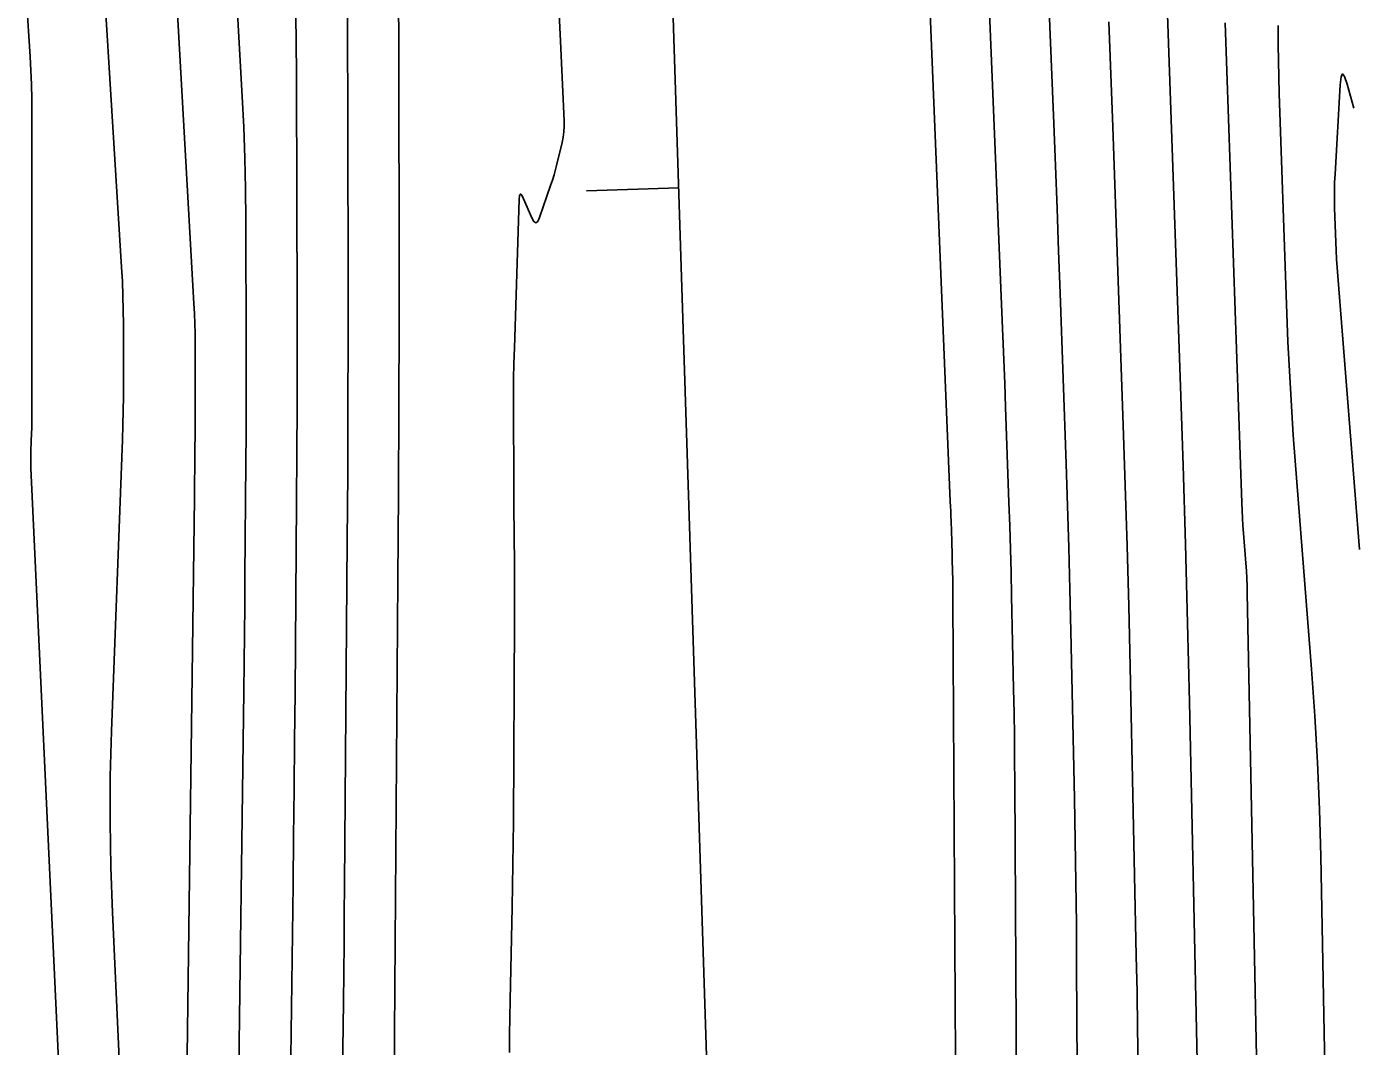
# Model space of a CAD drawing. Extents: x 1768942 to 1774819, y 723037 to 732099.
# Drawn here: x 1770775.1 to 1770861.7, y 724881.4 to 724947.7 of the extents above; entities that cross this region are included whole.
import ezdxf

# ---------------------------------------------------------------- set-up
doc = ezdxf.new("R2010")
doc.units = 0
doc.layers.add('R_Contours', color=7, linetype='Continuous')
doc.layers.add('R_Horz Alg', color=7, linetype='Continuous')

msp = doc.modelspace()

# ---------------------------------------------------------------- linework, layer by layer
at = {"layer": 'R_Contours'}
for points in [[(1770783.669, 724970.436), (1770785.962, 724929.672), (1770785.995, 724929.016), (1770786.018, 724928.359), (1770786.033, 724927.703), (1770786.039, 724927.046), (1770786.044, 724924.323), (1770786.045, 724923.713), (1770786.044, 724923.104), (1770786.041, 724922.495), (1770786.037, 724921.885), (1770786.018, 724919.448), (1770786.013, 724918.838), (1770786.007, 724918.229), (1770786, 724917.62), (1770785.993, 724917.01), (1770785.423, 724872.579)], [(1770788.841, 724876.73), (1770789.197, 724904.455), (1770789.219, 724906.315), (1770789.24, 724908.176), (1770789.258, 724910.037), (1770789.274, 724911.898), (1770789.333, 724919.341), (1770789.345, 724921.202), (1770789.353, 724923.063), (1770789.356, 724924.924), (1770789.354, 724926.784), (1770789.337, 724935.1), (1770789.319, 724937.106), (1770789.274, 724939.111), (1770789.202, 724941.116), (1770789.103, 724943.119), (1770787.535, 724970.997)], [(1770798.963, 724879.296), (1770799.218, 724911.709), (1770799.256, 724917.324), (1770799.279, 724922.939), (1770799.288, 724928.554), (1770799.284, 724934.17), (1770799.207, 724971.03)], [(1770779.511, 724960.425), (1770781.266, 724932.031), (1770781.316, 724931.097), (1770781.352, 724930.163), (1770781.374, 724929.228), (1770781.381, 724928.293), (1770781.381, 724924.552), (1770781.377, 724923.617), (1770781.364, 724922.682), (1770781.342, 724921.747), (1770781.312, 724920.812), (1770780.609, 724901.865), (1770780.531, 724898.921), (1770780.514, 724895.976), (1770780.558, 724893.032), (1770780.664, 724890.089), (1770781.391, 724874.425)], [(1770843.393, 724870.081), (1770843.306, 724886.617), (1770843.287, 724889.336), (1770843.256, 724892.055), (1770843.214, 724894.774), (1770843.161, 724897.493), (1770842.927, 724908.368), (1770842.864, 724911.087), (1770842.791, 724913.805), (1770842.71, 724916.523), (1770842.62, 724919.241), (1770842.232, 724930.334), (1770842.134, 724933.088), (1770842.032, 724935.843), (1770841.925, 724938.597), (1770841.814, 724941.351), (1770841.015, 724960.804)], [(1770833.358, 724959.111), (1770835.096, 724916.803), (1770835.109, 724916.481), (1770835.122, 724916.16), (1770835.134, 724915.839), (1770835.145, 724915.518), (1770835.19, 724914.225), (1770835.201, 724913.908), (1770835.21, 724913.591), (1770835.219, 724913.274), (1770835.226, 724912.957), (1770835.254, 724911.689), (1770835.26, 724911.372), (1770835.265, 724911.055), (1770835.268, 724910.738), (1770835.271, 724910.421), (1770835.446, 724876.9)], [(1770837.199, 724959.664), (1770838.455, 724929.077), (1770838.517, 724927.539), (1770838.577, 724926.002), (1770838.634, 724924.464), (1770838.689, 724922.926), (1770838.905, 724916.733), (1770838.956, 724915.216), (1770839.001, 724913.698), (1770839.041, 724912.18), (1770839.076, 724910.662), (1770839.207, 724904.591), (1770839.237, 724903.073), (1770839.26, 724901.555), (1770839.277, 724900.037), (1770839.289, 724898.519), (1770839.456, 724866.499)], [(1770795.92, 724957.616), (1770795.974, 724931.708), (1770795.977, 724927.344), (1770795.97, 724922.98), (1770795.952, 724918.616), (1770795.923, 724914.253), (1770795.747, 724891.884), (1770795.731, 724889.977), (1770795.712, 724888.07), (1770795.691, 724886.163), (1770795.668, 724884.256), (1770795.57, 724876.629)], [(1770849.031, 724953.412), (1770850.049, 724924.258), (1770850.219, 724919.139), (1770850.372, 724914.02), (1770850.508, 724908.9), (1770850.627, 724903.78), (1770851.239, 724875.354)], [(1770792.544, 724949.864), (1770792.608, 724947.033), (1770792.633, 724944.201), (1770792.664, 724929.246), (1770792.667, 724926.134), (1770792.661, 724923.021), (1770792.649, 724919.909), (1770792.628, 724916.797), (1770792.53, 724904.348), (1770792.503, 724901.235), (1770792.473, 724898.123), (1770792.439, 724895.011), (1770792.401, 724891.899), (1770792.236, 724879.077)], [(1770775.095, 724949.361), (1770775.321, 724945.71), (1770775.37, 724944.797), (1770775.406, 724943.884), (1770775.427, 724942.97), (1770775.434, 724942.055), (1770775.434, 724922.389), (1770775.433, 724922.104), (1770775.429, 724921.818), (1770775.422, 724921.533), (1770775.413, 724921.248), (1770775.371, 724920.107), (1770775.363, 724919.822), (1770775.361, 724919.537), (1770775.366, 724919.252), (1770775.376, 724918.967), (1770777.355, 724876.306)], [(1770806.454, 724881.002), (1770806.461, 724882.129), (1770806.475, 724883.256), (1770806.498, 724884.383), (1770806.638, 724890.438), (1770806.667, 724891.823), (1770806.689, 724893.208), (1770806.706, 724894.593), (1770806.716, 724895.978), (1770806.784, 724909.149), (1770806.786, 724909.901), (1770806.787, 724910.653), (1770806.784, 724911.406), (1770806.779, 724912.158), (1770806.755, 724915.167), (1770806.749, 724915.919), (1770806.745, 724916.671), (1770806.741, 724917.423), (1770806.737, 724918.176), (1770806.721, 724922.735), (1770806.722, 724923.745), (1770806.732, 724924.756), (1770806.75, 724925.766), (1770806.778, 724926.776), (1770807.084, 724936.415), (1770807.11, 724936.674), (1770807.168, 724936.77), (1770807.256, 724936.702), (1770807.376, 724936.471), (1770807.918, 724935.221), (1770808.05, 724934.988), (1770808.176, 724934.913), (1770808.297, 724934.997), (1770808.411, 724935.24), (1770809.133, 724937.324), (1770809.247, 724937.667), (1770809.353, 724938.012), (1770809.45, 724938.36), (1770809.54, 724938.71), (1770809.882, 724940.115), (1770809.955, 724940.468), (1770810.002, 724940.823), (1770810.024, 724941.18), (1770810.02, 724941.54), (1770809.781, 724946.704), (1770809.738, 724947.605), (1770809.691, 724948.505)], [(1770847.291, 724880.198), (1770847.264, 724882.556), (1770847.228, 724884.913), (1770847.182, 724887.27), (1770846.777, 724906.074), (1770846.686, 724909.993), (1770846.582, 724913.912), (1770846.465, 724917.831), (1770846.334, 724921.75), (1770845.657, 724941.137), (1770845.576, 724943.411), (1770845.492, 724945.684), (1770845.404, 724947.958)], [(1770855.305, 724864.556), (1770854.391, 724910.832), (1770854.378, 724911.322), (1770854.357, 724911.811), (1770854.329, 724912.3), (1770854.294, 724912.789), (1770854.14, 724914.743), (1770854.104, 724915.231), (1770854.074, 724915.72), (1770854.049, 724916.21), (1770854.029, 724916.699), (1770852.957, 724947.899)], [(1770859.522, 724875.434), (1770859.16, 724893.739), (1770859.078, 724896.785), (1770858.95, 724899.828), (1770858.778, 724902.869), (1770858.56, 724905.908), (1770857.601, 724918.058), (1770857.378, 724921.097), (1770857.189, 724924.138), (1770857.034, 724927.18), (1770856.912, 724930.225), (1770856.463, 724943.297), (1770856.39, 724946.491), (1770856.39, 724947.729)], [(1770861.67, 724913.674), (1770860.267, 724931.447), (1770860.226, 724931.997), (1770860.192, 724932.549), (1770860.164, 724933.1), (1770860.142, 724933.652), (1770860.066, 724935.861), (1770860.053, 724936.413), (1770860.053, 724936.965), (1770860.066, 724937.516), (1770860.092, 724938.068), (1770860.429, 724943.874), (1770860.487, 724944.394), (1770860.58, 724944.575), (1770860.709, 724944.417), (1770860.873, 724943.921), (1770861.302, 724942.349)]]:
    msp.add_lwpolyline(points, dxfattribs=at)
at = {"layer": 'R_Horz Alg'}
msp.add_line((1770821.117, 724822.683), (1770798.663, 725525.311), dxfattribs=at)
msp.add_line((1770821.117, 724822.683), (1770798.663, 725525.311), dxfattribs=at)
msp.add_lwpolyline([(1770811.462, 724936.98), (1770817.459, 724937.171)], dxfattribs=at)

doc.saveas('drawing.dxf')
